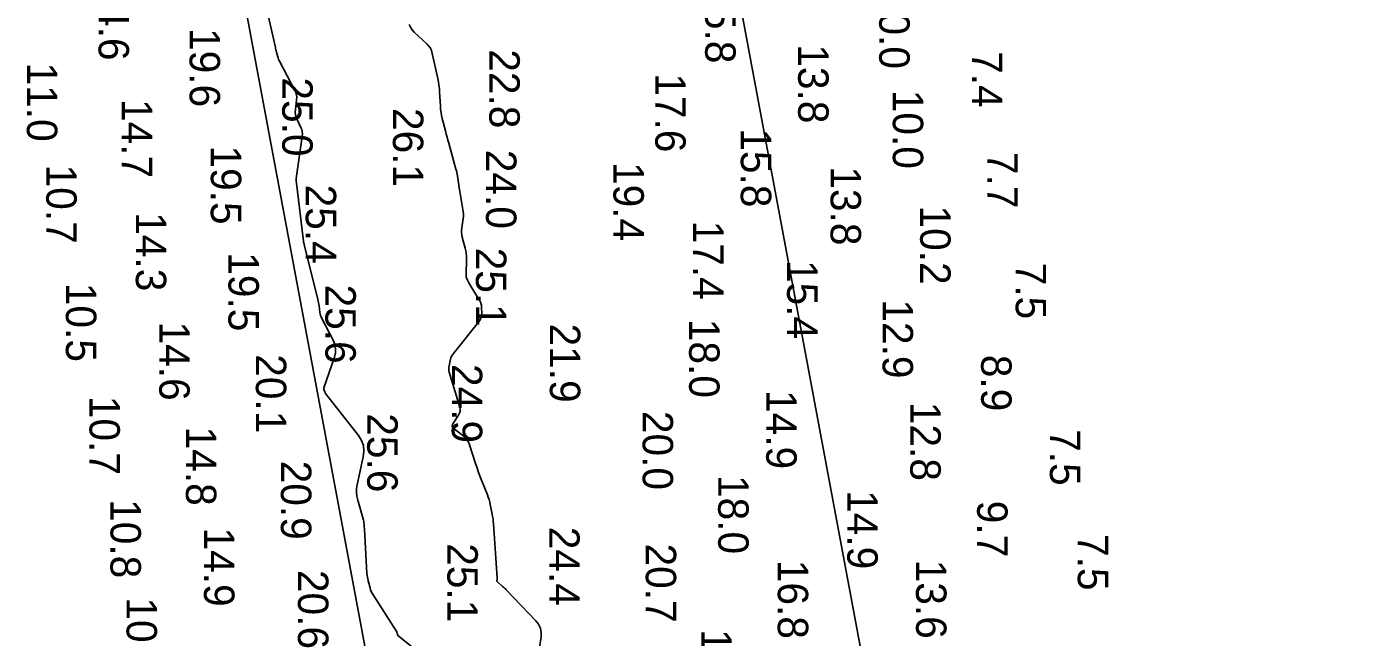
# Model space of a CAD drawing. Extents: x 1178573 to 1187098, y 693282 to 751751.
# Drawn here: x 1185509 to 1186053, y 734699 to 734950 of the extents above; entities that cross this region are included whole.
import ezdxf

# ---------------------------------------------------------------- set-up
doc = ezdxf.new("R2010")
doc.units = 0
for name, color, linetype in [('G-ANNO-PATT', 7, 'Continuous'), ('V-HYDS-MAJR', 7, 'Continuous'), ('V-HYDS-SOUN', 7, 'Continuous'), ('V-HYDS-SOUN-EXSS', 7, 'Continuous')]:
    doc.layers.add(name, color=color, linetype=linetype)

msp = doc.modelspace()

# ---------------------------------------------------------------- linework, layer by layer
at = {"layer": 'G-ANNO-PATT'}
for p, q in [((1186052.83, 733617.39), (1185735.81, 735317.4)), ((1185542.3, 735264.1), (1185858.81, 733566.81)), ((1185611.6, 734941.49), (1185607.89, 734957.6)), ((1185666.62, 734950.9), (1185667.11, 734949.76)), ((1185667.11, 734949.76), (1185667.77, 734948.71)), ((1185667.77, 734948.71), (1185668.63, 734947.77)), ((1185668.63, 734947.77), (1185673.96, 734942.77)), ((1185611.71, 734941.01), (1185611.6, 734941.49)), ((1185611.82, 734940.53), (1185611.71, 734941.01)), ((1185611.94, 734940.05), (1185611.82, 734940.53)), ((1185612.06, 734939.57), (1185611.94, 734940.05)), ((1185673.96, 734942.77), (1185674.14, 734942.59)), ((1185674.14, 734942.59), (1185674.32, 734942.4)), ((1185674.32, 734942.4), (1185674.49, 734942.2)), ((1185674.49, 734942.2), (1185674.65, 734941.99)), ((1185674.65, 734941.99), (1185675.27, 734941.14)), ((1185675.27, 734941.14), (1185675.42, 734940.93)), ((1185675.42, 734940.93), (1185675.54, 734940.7)), ((1185675.54, 734940.7), (1185675.63, 734940.46)), ((1185675.63, 734940.46), (1185675.7, 734940.21)), ((1185675.7, 734940.21), (1185678.3, 734928.77)), ((1185612.54, 734937.66), (1185612.06, 734939.57)), ((1185612.68, 734937.18), (1185612.54, 734937.66)), ((1185612.84, 734936.72), (1185612.68, 734937.18)), ((1185613.03, 734936.27), (1185612.84, 734936.72)), ((1185613.25, 734935.83), (1185613.03, 734936.27)), ((1185619.63, 734923.82), (1185613.25, 734935.83)), ((1185620.04, 734922.9), (1185619.63, 734923.82)), ((1185678.3, 734928.77), (1185678.58, 734927.39)), ((1185678.58, 734927.39), (1185678.8, 734926.01)), ((1185678.8, 734926.01), (1185678.96, 734924.61)), ((1185678.96, 734924.61), (1185679.07, 734923.21)), ((1185619.81, 734915.76), (1185620.34, 734919.96)), ((1185620.29, 734921.95), (1185620.04, 734922.9)), ((1185620.39, 734920.97), (1185620.29, 734921.95)), ((1185620.34, 734919.96), (1185620.39, 734920.97)), ((1185679.07, 734923.21), (1185679.38, 734917.38)), ((1185619.75, 734914.81), (1185619.81, 734915.76)), ((1185619.83, 734913.88), (1185619.75, 734914.81)), ((1185620.05, 734912.97), (1185619.83, 734913.88)), ((1185620.4, 734912.08), (1185620.05, 734912.97)), ((1185679.38, 734917.38), (1185679.48, 734916.08)), ((1185679.48, 734916.08), (1185679.65, 734914.78)), ((1185679.65, 734914.78), (1185679.88, 734913.5)), ((1185679.88, 734913.5), (1185680.17, 734912.22)), ((1185622.08, 734908.57), (1185620.4, 734912.08)), ((1185622.43, 734907.68), (1185622.08, 734908.57)), ((1185622.64, 734906.77), (1185622.43, 734907.68)), ((1185680.17, 734912.22), (1185681.47, 734907.14)), ((1185620.08, 734887.53), (1185622.64, 734904.89)), ((1185622.71, 734905.84), (1185622.64, 734906.77)), ((1185622.64, 734904.89), (1185622.71, 734905.84)), ((1185681.47, 734907.14), (1185681.79, 734905.87)), ((1185681.79, 734905.87), (1185682.13, 734904.6)), ((1185682.13, 734904.6), (1185682.47, 734903.33)), ((1185682.47, 734903.33), (1185682.82, 734902.07)), ((1185682.82, 734902.07), (1185685.79, 734891.46)), ((1185685.79, 734891.46), (1185685.97, 734890.77)), ((1185620.07, 734887.48), (1185620.08, 734887.53)), ((1185620.07, 734887.42), (1185620.07, 734887.48)), ((1185620.07, 734887.36), (1185620.07, 734887.42)), ((1185620.08, 734887.31), (1185620.07, 734887.36)), ((1185620.13, 734887.01), (1185620.08, 734887.31)), ((1185620.13, 734886.99), (1185620.13, 734887.01)), ((1185620.13, 734886.97), (1185620.13, 734886.99)), ((1185620.14, 734886.94), (1185620.13, 734886.97)), ((1185620.15, 734886.92), (1185620.14, 734886.94)), ((1185620.17, 734886.83), (1185620.15, 734886.92)), ((1185620.18, 734886.81), (1185620.17, 734886.83)), ((1185620.18, 734886.79), (1185620.18, 734886.81)), ((1185620.19, 734886.76), (1185620.18, 734886.79)), ((1185620.19, 734886.74), (1185620.19, 734886.76)), ((1185623.18, 734861.8), (1185620.19, 734886.74)), ((1185685.97, 734890.77), (1185686.13, 734890.08)), ((1185686.13, 734890.08), (1185686.26, 734889.39)), ((1185686.26, 734889.39), (1185686.38, 734888.68)), ((1185686.38, 734888.68), (1185686.78, 734885.87)), ((1185686.78, 734885.87), (1185686.89, 734885.17)), ((1185686.89, 734885.17), (1185687, 734884.46)), ((1185687, 734884.46), (1185687.11, 734883.76)), ((1185687.11, 734883.76), (1185687.23, 734883.06)), ((1185687.23, 734883.06), (1185688.66, 734874.92)), ((1185688.66, 734874.92), (1185688.79, 734873.97)), ((1185688.71, 734871.09), (1185688.15, 734867.25)), ((1185688.82, 734872.05), (1185688.71, 734871.09)), ((1185688.79, 734873.97), (1185688.84, 734873.01)), ((1185688.84, 734873.01), (1185688.82, 734872.05)), ((1185688.15, 734867.25), (1185688.06, 734866.3)), ((1185688.06, 734866.3), (1185688.07, 734865.34)), ((1185688.07, 734865.34), (1185688.18, 734864.4)), ((1185688.18, 734864.4), (1185688.38, 734863.46)), ((1185623.19, 734861.73), (1185623.18, 734861.8)), ((1185623.19, 734861.67), (1185623.19, 734861.73)), ((1185623.2, 734861.61), (1185623.19, 734861.67)), ((1185623.2, 734861.55), (1185623.2, 734861.61)), ((1185623.21, 734861.3), (1185623.2, 734861.55)), ((1185623.22, 734861.23), (1185623.21, 734861.3)), ((1185623.23, 734861.17), (1185623.22, 734861.23)), ((1185623.24, 734861.11), (1185623.23, 734861.17)), ((1185623.26, 734861.05), (1185623.24, 734861.11)), ((1185623.37, 734860.73), (1185623.26, 734861.05)), ((1185623.4, 734860.66), (1185623.37, 734860.73)), ((1185623.42, 734860.58), (1185623.4, 734860.66)), ((1185623.44, 734860.51), (1185623.42, 734860.58)), ((1185623.46, 734860.44), (1185623.44, 734860.51)), ((1185629.02, 734837.82), (1185623.46, 734860.44)), ((1185688.38, 734863.46), (1185689.6, 734858.94)), ((1185689.6, 734858.94), (1185689.85, 734857.87)), ((1185689.85, 734857.87), (1185690.02, 734856.79)), ((1185690.12, 734854.6), (1185689.93, 734847.9)), ((1185690.02, 734856.79), (1185690.11, 734855.7)), ((1185690.11, 734855.7), (1185690.12, 734854.6)), ((1185689.93, 734847.9), (1185689.94, 734847.62)), ((1185689.94, 734847.62), (1185689.97, 734847.34)), ((1185689.97, 734847.34), (1185690.03, 734847.07)), ((1185690.03, 734847.07), (1185690.12, 734846.81)), ((1185690.12, 734846.81), (1185690.52, 734845.75)), ((1185690.52, 734845.75), (1185690.62, 734845.49)), ((1185690.62, 734845.49), (1185690.74, 734845.24)), ((1185690.74, 734845.24), (1185690.87, 734844.99)), ((1185690.87, 734844.99), (1185691.01, 734844.74)), ((1185691.01, 734844.74), (1185695.47, 734837.5)), ((1185629.17, 734837.17), (1185629.02, 734837.82)), ((1185629.31, 734836.52), (1185629.17, 734837.17)), ((1185695.47, 734837.5), (1185695.81, 734836.86)), ((1185695.81, 734836.86), (1185696.06, 734836.2)), ((1185629.43, 734835.87), (1185629.31, 734836.52)), ((1185629.53, 734835.21), (1185629.43, 734835.87)), ((1185629.9, 734832.57), (1185629.53, 734835.21)), ((1185630.02, 734831.92), (1185629.9, 734832.57)), ((1185630.19, 734831.29), (1185630.02, 734831.92)), ((1185630.42, 734830.67), (1185630.19, 734831.29)), ((1185696.06, 734836.2), (1185696.22, 734835.51)), ((1185696.34, 734831.17), (1185696.19, 734830.5)), ((1185696.22, 734835.51), (1185696.29, 734834.8)), ((1185696.29, 734834.8), (1185696.38, 734831.88)), ((1185696.38, 734831.88), (1185696.34, 734831.17)), ((1185630.7, 734830.07), (1185630.42, 734830.67)), ((1185635.31, 734821.1), (1185630.7, 734830.07)), ((1185695.52, 734829.28), (1185684.7, 734815.71)), ((1185695.91, 734829.87), (1185695.52, 734829.28)), ((1185696.19, 734830.5), (1185695.91, 734829.87)), ((1185636, 734819.39), (1185635.31, 734821.1)), ((1185635.83, 734814.11), (1185636.25, 734815.9)), ((1185636.31, 734817.66), (1185636, 734819.39)), ((1185636.25, 734815.9), (1185636.31, 734817.66)), ((1185684.31, 734815.15), (1185683.98, 734814.57)), ((1185684.7, 734815.71), (1185684.31, 734815.15)), ((1185631.54, 734801.49), (1185635.83, 734814.11)), ((1185682.82, 734809.94), (1185682.8, 734809.27)), ((1185682.93, 734810.61), (1185682.82, 734809.94)), ((1185683.54, 734813.29), (1185682.93, 734810.61)), ((1185683.73, 734813.94), (1185683.54, 734813.29)), ((1185683.98, 734814.57), (1185683.73, 734813.94)), ((1185682.8, 734809.27), (1185682.87, 734808.61)), ((1185682.87, 734808.61), (1185683.03, 734807.95)), ((1185683.03, 734807.95), (1185687.38, 734793.66)), ((1185631.52, 734801.42), (1185631.53, 734801.45)), ((1185631.52, 734801.39), (1185631.52, 734801.42)), ((1185631.52, 734801.36), (1185631.52, 734801.39)), ((1185631.52, 734801.21), (1185631.52, 734801.36)), ((1185631.52, 734801.18), (1185631.52, 734801.21)), ((1185631.52, 734801.16), (1185631.52, 734801.18)), ((1185631.52, 734801.13), (1185631.52, 734801.16)), ((1185631.53, 734801.1), (1185631.52, 734801.13)), ((1185631.53, 734801.45), (1185631.54, 734801.49)), ((1185631.55, 734800.99), (1185631.53, 734801.1)), ((1185631.55, 734800.97), (1185631.55, 734800.99)), ((1185631.56, 734800.94), (1185631.55, 734800.97)), ((1185631.56, 734800.91), (1185631.56, 734800.94)), ((1185631.57, 734800.89), (1185631.56, 734800.91)), ((1185631.86, 734799.9), (1185631.57, 734800.89)), ((1185631.92, 734799.73), (1185631.86, 734799.9)), ((1185631.99, 734799.56), (1185631.92, 734799.73)), ((1185632.08, 734799.41), (1185631.99, 734799.56)), ((1185632.18, 734799.26), (1185632.08, 734799.41)), ((1185645.7, 734781.97), (1185632.18, 734799.26)), ((1185687.38, 734793.66), (1185687.55, 734792.77)), ((1185686.85, 734790.3), (1185684.71, 734787.2)), ((1185687.29, 734791.09), (1185686.85, 734790.3)), ((1185687.52, 734791.92), (1185687.29, 734791.09)), ((1185687.55, 734792.77), (1185687.52, 734791.92)), ((1185684.33, 734786.45), (1185684.28, 734785.75)), ((1185684.28, 734785.75), (1185684.55, 734785.1)), ((1185684.71, 734787.2), (1185684.33, 734786.45)), ((1185684.55, 734785.1), (1185685.14, 734784.51)), ((1185685.14, 734784.51), (1185688.95, 734781.62)), ((1185646.98, 734779.94), (1185645.7, 734781.97)), ((1185647.74, 734777.8), (1185646.98, 734779.94)), ((1185647.98, 734775.54), (1185647.74, 734777.8)), ((1185688.95, 734781.62), (1185689.76, 734780.9)), ((1185689.76, 734780.9), (1185690.44, 734780.09)), ((1185690.44, 734780.09), (1185690.98, 734779.17)), ((1185690.98, 734779.17), (1185691.38, 734778.16)), ((1185691.38, 734778.16), (1185693.94, 734770.07)), ((1185645.22, 734761.68), (1185647.71, 734773.16)), ((1185647.71, 734773.16), (1185647.98, 734775.54)), ((1185693.94, 734770.07), (1185694.42, 734768.59)), ((1185694.42, 734768.59), (1185694.92, 734767.13)), ((1185694.92, 734767.13), (1185695.46, 734765.68)), ((1185644.97, 734760.1), (1185645.22, 734761.68)), ((1185695.46, 734765.68), (1185696.02, 734764.23)), ((1185696.02, 734764.23), (1185698.71, 734757.5)), ((1185644.92, 734758.53), (1185644.97, 734760.1)), ((1185645.07, 734756.97), (1185644.92, 734758.53)), ((1185645.41, 734755.41), (1185645.07, 734756.97)), ((1185647.74, 734747.1), (1185645.41, 734755.41)), ((1185698.71, 734757.5), (1185699.06, 734756.54)), ((1185699.06, 734756.54), (1185699.38, 734755.58)), ((1185699.38, 734755.58), (1185699.64, 734754.6)), ((1185699.64, 734754.6), (1185699.86, 734753.6)), ((1185699.86, 734753.6), (1185700.66, 734749.61)), ((1185647.87, 734746.59), (1185647.74, 734747.1)), ((1185647.97, 734746.07), (1185647.87, 734746.59)), ((1185648.05, 734745.55), (1185647.97, 734746.07)), ((1185648.1, 734745.03), (1185648.05, 734745.55)), ((1185648.23, 734742.92), (1185648.1, 734745.03)), ((1185700.66, 734749.61), (1185700.84, 734748.6)), ((1185700.84, 734748.6), (1185700.99, 734747.6)), ((1185700.99, 734747.6), (1185701.11, 734746.59)), ((1185701.11, 734746.59), (1185701.19, 734745.57)), ((1185701.19, 734745.57), (1185702.67, 734723.46)), ((1185648.27, 734742.39), (1185648.23, 734742.92)), ((1185648.3, 734741.86), (1185648.27, 734742.39)), ((1185648.33, 734741.34), (1185648.3, 734741.86)), ((1185648.36, 734740.81), (1185648.33, 734741.34)), ((1185649.23, 734725.27), (1185648.36, 734740.81)), ((1185649.29, 734724.5), (1185649.23, 734725.27)), ((1185649.39, 734723.74), (1185649.29, 734724.5)), ((1185649.53, 734722.99), (1185649.39, 734723.74)), ((1185649.71, 734722.24), (1185649.53, 734722.99)), ((1185702.66, 734722.84), (1185702.6, 734722.23)), ((1185702.67, 734723), (1185702.66, 734722.84)), ((1185702.67, 734723.46), (1185702.67, 734723.3)), ((1185702.67, 734723.3), (1185702.68, 734723.15)), ((1185702.68, 734723.15), (1185702.67, 734723)), ((1185650.5, 734719.27), (1185649.71, 734722.24)), ((1185650.72, 734718.53), (1185650.5, 734719.27)), ((1185651, 734717.82), (1185650.72, 734718.53)), ((1185651.33, 734717.14), (1185651, 734717.82)), ((1185651.72, 734716.48), (1185651.33, 734717.14)), ((1185702.6, 734722.23), (1185702.6, 734722.09)), ((1185702.6, 734722.09), (1185702.64, 734721.95)), ((1185702.64, 734721.95), (1185702.71, 734721.83)), ((1185702.71, 734721.83), (1185702.81, 734721.73)), ((1185702.81, 734721.73), (1185704.93, 734719.93)), ((1185704.93, 734719.93), (1185705.31, 734719.59)), ((1185705.31, 734719.59), (1185705.69, 734719.24)), ((1185705.69, 734719.24), (1185706.06, 734718.88)), ((1185706.06, 734718.88), (1185706.42, 734718.51)), ((1185706.42, 734718.51), (1185718.59, 734705.81)), ((1185661.42, 734701.17), (1185651.72, 734716.48)), ((1185661.48, 734701.06), (1185661.42, 734701.17)), ((1185661.53, 734700.95), (1185661.48, 734701.06)), ((1185661.57, 734700.84), (1185661.53, 734700.95)), ((1185661.61, 734700.73), (1185661.57, 734700.84)), ((1185661.71, 734700.26), (1185661.61, 734700.73)), ((1185718.59, 734705.81), (1185719.74, 734704.34)), ((1185719.74, 734704.34), (1185720.48, 734702.74)), ((1185720.48, 734702.74), (1185720.81, 734701)), ((1185720.81, 734701), (1185720.73, 734699.13)), ((1185661.73, 734700.14), (1185661.71, 734700.26)), ((1185661.74, 734700.02), (1185661.73, 734700.14)), ((1185661.74, 734699.9), (1185661.74, 734700.02)), ((1185669.01, 734693.91), (1185661.74, 734699.9)), ((1185720.73, 734699.13), (1185719.6, 734691.41))]:
    msp.add_line(p, q, dxfattribs=at)
at = {"layer": 'V-HYDS-MAJR'}
for points in [[(1185669.01, 734693.91), (1185661.74, 734699.9), (1185661.74, 734700.02), (1185661.73, 734700.14), (1185661.71, 734700.26), (1185661.61, 734700.73), (1185661.57, 734700.84), (1185661.53, 734700.95), (1185661.48, 734701.06), (1185661.42, 734701.17), (1185651.72, 734716.48), (1185651.33, 734717.14), (1185651, 734717.82), (1185650.72, 734718.53), (1185650.5, 734719.27), (1185649.71, 734722.24), (1185649.53, 734722.99), (1185649.39, 734723.74), (1185649.29, 734724.5), (1185649.23, 734725.27), (1185648.36, 734740.81), (1185648.33, 734741.34), (1185648.3, 734741.86), (1185648.27, 734742.39), (1185648.23, 734742.92), (1185648.1, 734745.03), (1185648.05, 734745.55), (1185647.97, 734746.07), (1185647.87, 734746.59), (1185647.74, 734747.1), (1185645.41, 734755.41), (1185645.07, 734756.97), (1185644.92, 734758.53), (1185644.97, 734760.1), (1185645.22, 734761.68), (1185647.71, 734773.16), (1185647.98, 734775.54), (1185647.74, 734777.8), (1185646.98, 734779.94), (1185645.7, 734781.97), (1185632.18, 734799.26), (1185632.08, 734799.41), (1185631.99, 734799.56), (1185631.92, 734799.73), (1185631.86, 734799.9), (1185631.57, 734800.89), (1185631.56, 734800.91), (1185631.56, 734800.94), (1185631.55, 734800.97), (1185631.55, 734800.99), (1185631.53, 734801.1), (1185631.52, 734801.13), (1185631.52, 734801.16), (1185631.52, 734801.18), (1185631.52, 734801.21), (1185631.52, 734801.36), (1185631.52, 734801.39), (1185631.52, 734801.42), (1185631.53, 734801.45), (1185631.54, 734801.49), (1185635.83, 734814.11), (1185636.25, 734815.9), (1185636.31, 734817.66), (1185636, 734819.39), (1185635.31, 734821.1), (1185630.7, 734830.07), (1185630.42, 734830.67), (1185630.19, 734831.29), (1185630.02, 734831.92), (1185629.9, 734832.57), (1185629.53, 734835.21), (1185629.43, 734835.87), (1185629.31, 734836.52), (1185629.17, 734837.17), (1185629.02, 734837.82), (1185623.46, 734860.44), (1185623.44, 734860.51), (1185623.42, 734860.58), (1185623.4, 734860.66), (1185623.37, 734860.73), (1185623.26, 734861.05), (1185623.24, 734861.11), (1185623.23, 734861.17), (1185623.22, 734861.23), (1185623.21, 734861.3), (1185623.2, 734861.55), (1185623.2, 734861.61), (1185623.19, 734861.67), (1185623.19, 734861.73), (1185623.18, 734861.8), (1185620.19, 734886.74), (1185620.19, 734886.76), (1185620.18, 734886.79), (1185620.18, 734886.81), (1185620.17, 734886.83), (1185620.15, 734886.92), (1185620.14, 734886.94), (1185620.13, 734886.97), (1185620.13, 734886.99), (1185620.13, 734887.01), (1185620.08, 734887.31), (1185620.07, 734887.36), (1185620.07, 734887.42), (1185620.07, 734887.48), (1185620.08, 734887.53), (1185622.64, 734904.89), (1185622.71, 734905.84), (1185622.64, 734906.77), (1185622.43, 734907.68), (1185622.08, 734908.57), (1185620.4, 734912.08), (1185620.05, 734912.97), (1185619.83, 734913.88), (1185619.75, 734914.81), (1185619.81, 734915.76), (1185620.34, 734919.96), (1185620.39, 734920.97), (1185620.29, 734921.95), (1185620.04, 734922.9), (1185619.63, 734923.82), (1185613.25, 734935.83), (1185613.03, 734936.27), (1185612.84, 734936.72), (1185612.68, 734937.18), (1185612.54, 734937.66), (1185612.06, 734939.57), (1185611.94, 734940.05), (1185611.82, 734940.53), (1185611.71, 734941.01), (1185611.6, 734941.49), (1185607.89, 734957.6)], [(1185666.62, 734950.9), (1185667.11, 734949.76), (1185667.77, 734948.71), (1185668.63, 734947.77), (1185673.96, 734942.77), (1185674.14, 734942.59), (1185674.32, 734942.4), (1185674.49, 734942.2), (1185674.65, 734941.99), (1185675.27, 734941.14), (1185675.42, 734940.93), (1185675.54, 734940.7), (1185675.63, 734940.46), (1185675.7, 734940.21), (1185678.3, 734928.77), (1185678.58, 734927.39), (1185678.8, 734926.01), (1185678.96, 734924.61), (1185679.07, 734923.21), (1185679.38, 734917.38), (1185679.48, 734916.08), (1185679.65, 734914.78), (1185679.88, 734913.5), (1185680.17, 734912.22), (1185681.47, 734907.14), (1185681.79, 734905.87), (1185682.13, 734904.6), (1185682.47, 734903.33), (1185682.82, 734902.07), (1185685.79, 734891.46), (1185685.97, 734890.77), (1185686.13, 734890.08), (1185686.26, 734889.39), (1185686.38, 734888.68), (1185686.78, 734885.87), (1185686.89, 734885.17), (1185687, 734884.46), (1185687.11, 734883.76), (1185687.23, 734883.06), (1185688.66, 734874.92), (1185688.79, 734873.97), (1185688.84, 734873.01), (1185688.82, 734872.05), (1185688.71, 734871.09), (1185688.15, 734867.25), (1185688.06, 734866.3), (1185688.07, 734865.34), (1185688.18, 734864.4), (1185688.38, 734863.46), (1185689.6, 734858.94), (1185689.85, 734857.87), (1185690.02, 734856.79), (1185690.11, 734855.7), (1185690.12, 734854.6), (1185689.93, 734847.9), (1185689.94, 734847.62), (1185689.97, 734847.34), (1185690.03, 734847.07), (1185690.12, 734846.81), (1185690.52, 734845.75), (1185690.62, 734845.49), (1185690.74, 734845.24), (1185690.87, 734844.99), (1185691.01, 734844.74), (1185695.47, 734837.5), (1185695.81, 734836.86), (1185696.06, 734836.2), (1185696.22, 734835.51), (1185696.29, 734834.8), (1185696.38, 734831.88), (1185696.34, 734831.17), (1185696.19, 734830.5), (1185695.91, 734829.87), (1185695.52, 734829.28), (1185684.7, 734815.71), (1185684.31, 734815.15), (1185683.98, 734814.57), (1185683.73, 734813.94), (1185683.54, 734813.29), (1185682.93, 734810.61), (1185682.82, 734809.94), (1185682.8, 734809.27), (1185682.87, 734808.61), (1185683.03, 734807.95), (1185687.38, 734793.66), (1185687.55, 734792.77), (1185687.52, 734791.92), (1185687.29, 734791.09), (1185686.85, 734790.3), (1185684.71, 734787.2), (1185684.33, 734786.45), (1185684.28, 734785.75), (1185684.55, 734785.1), (1185685.14, 734784.51), (1185688.95, 734781.62), (1185689.76, 734780.9), (1185690.44, 734780.09), (1185690.98, 734779.17), (1185691.38, 734778.16), (1185693.94, 734770.07), (1185694.42, 734768.59), (1185694.92, 734767.13), (1185695.46, 734765.68), (1185696.02, 734764.23), (1185698.71, 734757.5), (1185699.06, 734756.54), (1185699.38, 734755.58), (1185699.64, 734754.6), (1185699.86, 734753.6), (1185700.66, 734749.61), (1185700.84, 734748.6), (1185700.99, 734747.6), (1185701.11, 734746.59), (1185701.19, 734745.57), (1185702.67, 734723.46), (1185702.67, 734723.3), (1185702.68, 734723.15), (1185702.67, 734723), (1185702.66, 734722.84), (1185702.6, 734722.23), (1185702.6, 734722.09), (1185702.64, 734721.95), (1185702.71, 734721.83), (1185702.81, 734721.73), (1185704.93, 734719.93), (1185705.31, 734719.59), (1185705.69, 734719.24), (1185706.06, 734718.88), (1185706.42, 734718.51), (1185718.59, 734705.81), (1185719.74, 734704.34), (1185720.48, 734702.74), (1185720.81, 734701), (1185720.73, 734699.13), (1185719.6, 734691.41)]]:
    msp.add_lwpolyline(points, dxfattribs=at)

# ---------------------------------------------------------------- texts
at = {"layer": 'V-HYDS-SOUN'}
for s, p in [('14.6 ', (1185538.96, 734968.62)), ('15.8 ', (1185788.15, 734967.44)), ('10.0 ', (1185859.63, 734965.15)), ('19.6 ', (1185576.36, 734949.46)), ('22.8 ', (1185699.47, 734940.73)), ('13.8 ', (1185826.34, 734942.77)), ('7.4', (1185897.76, 734939.95)), ('11.0 ', (1185509.53, 734935.26)), ('17.6 ', (1185767.64, 734930.86)), ('25.0 ', (1185614.42, 734929.16)), ('14.7 ', (1185548.51, 734920.29)), ('10.0 ', (1185865.21, 734924.08)), ('26.1 ', (1185659.87, 734916.58)), ('15.8 ', (1185802.78, 734908.25)), ('19.5 ', (1185585.07, 734901.18)), ('24.0 ', (1185698.12, 734899.4)), ('7.7', (1185904, 734898.52)), ('10.7 ', (1185517.47, 734893.32)), ('19.4 ', (1185750.45, 734894.38)), ('13.8 ', (1185839.66, 734892.6)), ('25.4 ', (1185624.07, 734885.1)), ('10.2 ', (1185876.45, 734876.49)), ('14.3 ', (1185554.28, 734873.74)), ('17.4 ', (1185783.19, 734870.27)), ('19.5 ', (1185592.32, 734857.28)), ('25.1 ', (1185693.99, 734859.16)), ('15.4 ', (1185821.8, 734854.1)), ('7.5', (1185915.71, 734852.99)), ('10.5 ', (1185525.55, 734844.72)), ('25.6 ', (1185632.14, 734844.01)), ('12.9 ', (1185861.02, 734837.91)), ('14.6 ', (1185563.9, 734828.79)), ('21.9 ', (1185724.34, 734827.97)), ('18.0 ', (1185781.55, 734829.92)), ('20.1 ', (1185603.57, 734815.36)), ('24.9 ', (1185684.08, 734811.34)), ('8.9', (1185901.5, 734815.13)), ('14.9 ', (1185813.22, 734800.64)), ('10.7 ', (1185535.22, 734798.25)), ('12.8 ', (1185872.4, 734795.79)), ('25.6 ', (1185649.33, 734791.09)), ('20.0 ', (1185762.45, 734792.06)), ('14.8 ', (1185574.86, 734785.62)), ('7.5', (1185929.75, 734784.56)), ('20.9 ', (1185613.87, 734771.61)), ('18.0 ', (1185793.49, 734765.71)), ('14.9 ', (1185846.52, 734759.5)), ('10.8 ', (1185543.86, 734755.79)), ('14.9 ', (1185582.28, 734744.11)), ('24.4 ', (1185724.07, 734744.42)), ('7.5', (1185941.2, 734741.45)), ('25.1 ', (1185682.25, 734737.67)), ('13.6 ', (1185874.76, 734730.92)), ('10.7 ', (1185550.45, 734715.41)), ('19.3 ', (1185786.57, 734702.31))]:
    msp.add_text(s, height=12.5, rotation=270, dxfattribs=at).set_placement(p)
at = {"layer": 'V-HYDS-SOUN-EXSS'}
for s, p in [('9.7', (1185899.86, 734755.14)), ('20.7 ', (1185763.73, 734737.55)), ('16.8 ', (1185817.97, 734730.86)), ('20.6 ', (1185620.88, 734726.69))]:
    msp.add_text(s, height=12.5, rotation=270, dxfattribs=at).set_placement(p)

doc.saveas('drawing.dxf')
